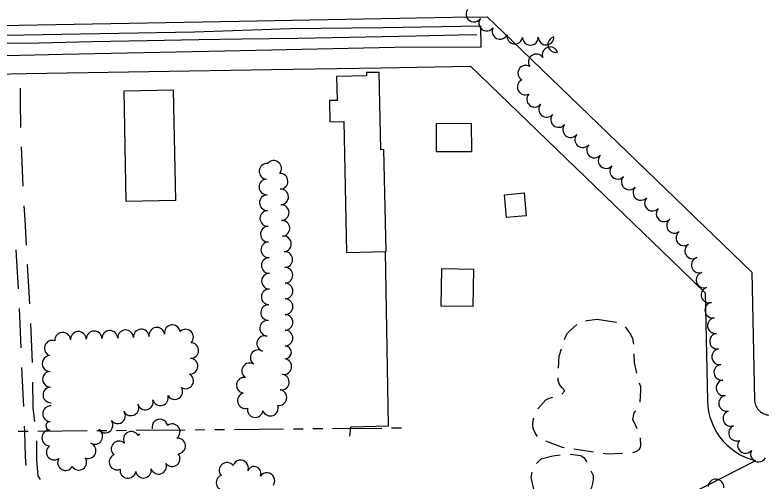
# Model space of a CAD drawing. Extents: x -2233 to 187241, y 4582 to 150524.
# Drawn here: x 103601 to 104550, y 58832 to 59425 of the extents above; entities that cross this region are included whole.
import ezdxf

# ---------------------------------------------------------------- set-up
doc = ezdxf.new("R2010")
doc.units = 0
for name, color, linetype in [('BLDG', 7, 'Continuous'), ('DIVISIONS', 7, 'Continuous'), ('DRIVWY', 7, 'Continuous'), ('GE_X_CL_2000', 7, 'Continuous'), ('ROAD', 7, 'Continuous'), ('RW_X_Fee_RW', 7, 'Continuous'), ('TREES', 7, 'Continuous'), ('WALL', 7, 'Continuous')]:
    doc.layers.add(name, color=color, linetype=linetype)

msp = doc.modelspace()

# ---------------------------------------------------------------- linework, layer by layer
at = {"layer": 'BLDG'}
for p, q in [((104336.96, 58868.4), (104312.23, 58872.03)), ((104264.77, 58853.8), (104270.41, 58859.97))]:
    msp.add_line(p, q, dxfattribs=at)
for points in [[(104048.23, 59351.68), (104048.32, 59347.55), (104010.19, 59346.76), (104010.82, 59316.22), (104001.28, 59316.03), (104001.85, 59288.85), (104019.57, 59289.22), (104023.03, 59122.68), (104073.14, 59123.73), (104070.43, 59253.63), (104066.61, 59253.54), (104064.56, 59352.02)], [(103802.31, 59329.89), (103805.21, 59188.64), (103742.69, 59187.36), (103739.77, 59328.61)], [(104181.67, 59287.13), (104181.75, 59250.79), (104137.46, 59250.7), (104137.38, 59287.04)], [(104249.14, 59198.43), (104251.68, 59169.32), (104226.32, 59167.09), (104223.78, 59196.21)], [(104184.49, 59101.36), (104183.61, 59053.66), (104143.37, 59054.4), (104144.26, 59102.11)]]:
    msp.add_lwpolyline(points, close=True, dxfattribs=at)
for points in [[(104327.13, 59035.75), (104328.56, 59035.92), (104341.71, 59037.86)], [(104341.71, 59037.86), (104366.15, 59033.78), (104366.36, 59033.69)], [(104300.36, 59011.9), (104301.41, 59015.21), (104304.1, 59019.78), (104307.52, 59023.48), (104316.04, 59030.73)], [(104377.25, 59027.91), (104378.89, 59026.2), (104384.8, 59017.91), (104386.79, 59013.11), (104388.03, 59005.96)], [(104292.75, 58975.47), (104293.6, 58990.46), (104296.6, 58999.98)], [(104388.4, 58993.53), (104389.04, 58982.04), (104391.93, 58968.86)], [(104296.82, 58942.38), (104300.8, 58946.56), (104297.09, 58950.26), (104293.95, 58954.62), (104292.4, 58959.42), (104292.21, 58962.98)], [(104395.35, 58956.84), (104396.83, 58951.89), (104396.87, 58946.85), (104395.99, 58932.09)], [(104266.24, 58923.36), (104266.26, 58923.4), (104276.3, 58935.08), (104280.88, 58937.14), (104285.27, 58938.29)], [(104390.69, 58920.96), (104388.37, 58918.34), (104386.65, 58909.76), (104389.36, 58905.4), (104392.48, 58898.44)], [(104265.84, 58888.47), (104264.95, 58889.49), (104262.31, 58893.93), (104260.39, 58898.58), (104260.05, 58903.76), (104260.58, 58909.02), (104261.34, 58911.9)], [(104396.48, 58886.69), (104396.53, 58886.4), (104396.92, 58875.96), (104395.1, 58871.27), (104390.73, 58868.71), (104386.69, 58867.7)], [(104299.86, 58873.85), (104297.91, 58874.13), (104276.45, 58882.47)], [(104270.41, 58859.97), (104285.2, 58863.57), (104294.87, 58865.03)], [(104307.31, 58865.61), (104310.81, 58865.47), (104320.97, 58864.06), (104325.1, 58861.08), (104327.8, 58856.86), (104328.3, 58855.84)], [(104374.26, 58866.62), (104354.49, 58865.83), (104349.33, 58866.59)], [(104262.63, 58818.71), (104261.44, 58821.37), (104257.98, 58836.24), (104258.8, 58841.36), (104259.26, 58842.92)], [(104333.77, 58844.6), (104336.62, 58838.73), (104336.53, 58833.62), (104335.85, 58828.58), (104334.53, 58823.54), (104333.22, 58820.77)]]:
    msp.add_lwpolyline(points, dxfattribs=at)
at = {"layer": 'DIVISIONS'}
for p, q in [((103617.75, 58894.7), (103605.25, 58894.59)), ((103692.74, 58895.36), (103630.25, 58894.81)), ((103717.74, 58895.58), (103705.24, 58895.47)), ((103742.74, 58895.79), (103730.24, 58895.69)), ((103817.74, 58896.45), (103755.24, 58895.9)), ((103842.74, 58896.67), (103830.24, 58896.56)), ((103867.74, 58896.89), (103855.24, 58896.78)), ((103942.73, 58897.54), (103880.24, 58896.99)), ((103967.73, 58897.76), (103955.23, 58897.65)), ((103992.73, 58897.98), (103980.23, 58897.87)), ((104067.73, 58898.63), (104005.23, 58898.09)), ((104092.73, 58898.85), (104080.23, 58898.74))]:
    msp.add_line(p, q, dxfattribs=at)
at = {"layer": 'DRIVWY'}
for p, q in [((103602.3, 59126.14), (103605.19, 59076.23)), ((103620.08, 59057.28), (103617.03, 59107.2)), ((103606.36, 59051.25), (103608.5, 59001.3))]:
    msp.add_line(p, q, dxfattribs=at)
for points in [[(103608.38, 59281.97), (103607.91, 59315.69), (103607.99, 59331.97)], [(103611.61, 59207.04), (103610.59, 59226.98), (103609.29, 59256.99)], [(103615.62, 59132.15), (103613.79, 59164.55), (103612.89, 59182.07)], [(103623.15, 58982.35), (103622.97, 58992.27), (103621.28, 59032.31)], [(103609.53, 58976.33), (103610.94, 58942.64), (103611.7, 58926.37)], [(103626.25, 58907.49), (103624.14, 58924.99), (103623.58, 58957.36)], [(103612.86, 58901.39), (103613.13, 58895.59), (103613.89, 58862.49), (103614.73, 58851.45)], [(103633.38, 58833.46), (103630.68, 58838.11), (103628.75, 58858.25), (103628.76, 58882.64)]]:
    msp.add_lwpolyline(points, dxfattribs=at)
at = {"layer": 'GE_X_CL_2000'}
msp.add_lwpolyline([(102704.74, 59370.41), (102779.38, 59373.19), (102838.08, 59373.89), (102907.65, 59375.38), (102983.02, 59376.9), (103072.7, 59378.69), (103137.57, 59379.6), (103218.01, 59381.7), (103468.94, 59386.95), (103549.74, 59388.86), (103632, 59389.52), (103699.21, 59391.17), (103769.33, 59392.48), (103834.92, 59393.77), (103889.81, 59394.62), (103960.32, 59395.62), (104026.62, 59396.95), (104110.49, 59398.48), (104164.38, 59399.57), (104188.68, 59400.08)], dxfattribs=at)
at = {"layer": 'ROAD'}
msp.add_lwpolyline([(102571.34, 59379.86), (102730.39, 59381.47), (102909.35, 59384.67), (103042.82, 59388), (103189.02, 59391.81), (103317.24, 59394.44), (103455.61, 59397.39), (103588.59, 59399.56), (103829.5, 59403.66), (103951.38, 59407.88), (104068.97, 59408.97), (104193.45, 59411.28), (104193.86, 59383.93), (104083.75, 59383.64), (103867.89, 59379), (103661.45, 59374.58), (103356.74, 59367.7), (103074.88, 59362.33), (102737.13, 59355.63), (102571.99, 59353.73)], dxfattribs=at)
at = {"layer": 'RW_X_Fee_RW'}
for p, q in [((104157.94, 59422.11), (104201.7, 59422.83)), ((104201.7, 59422.83), (104234.13, 59391.51)), ((104234.13, 59391.51), (104538.75, 59097.42)), ((104180.55, 59359.85), (104448.65, 59101)), ((104448.65, 59101), (104479.26, 59071.45)), ((104538.75, 59097.42), (104542.07, 58935.08)), ((104479.26, 59071.45), (104482.08, 58933.85))]:
    msp.add_line(p, q, dxfattribs=at)
for points in [[(103325.46, 59407.05), (103886.48, 59417.2), (104022.1, 59419.91), (104157.94, 59422.11)], [(102822.77, 59337.15), (103595.86, 59350.07), (103615.85, 59350.41), (103926.82, 59355.61), (104066.8, 59357.95), (104180.55, 59359.85)], [(104482.08, 58933.85), (104482.53, 58926.84), (104483.6, 58919.9), (104485.27, 58913.08), (104487.53, 58906.43), (104490.36, 58900.01), (104493.75, 58893.86), (104497.66, 58888.02), (104502.07, 58882.56), (104506.95, 58877.5), (104512.24, 58872.89), (104517.92, 58868.76), (104523.95, 58865.15), (104530.26, 58862.08), (104536.82, 58859.57), (104543.58, 58857.65)], [(104542.07, 58935.08), (104542.18, 58933.34), (104542.44, 58931.61), (104542.86, 58929.92), (104543.42, 58928.26), (104544.12, 58926.66), (104544.95, 58925.13), (104545.92, 58923.68), (104547.01, 58922.32), (104548.22, 58921.06), (104549.53, 58919.91), (104550.93, 58918.87), (104552.42, 58917.96), (104553.99, 58917.19), (104555.61, 58916.56), (104557.29, 58916.07), (104559, 58915.72), (104560.73, 58915.53), (104562.47, 58915.49)], [(104454.56, 58812.22), (104461.34, 58815.68), (104543.58, 58857.65)]]:
    msp.add_lwpolyline(points, dxfattribs=at)
at = {"layer": 'TREES'}
for centre, radius, start, end in [((104184.98, 59426.29), 10, 145.855, 325.855), ((104201.26, 59414.68), 10, 143.16248, 323.16248), ((104218.21, 59404.22), 10, 153.50108, 333.50108), ((104237.02, 59398.09), 10, 170.39722, 350.39722), ((104256.88, 59396.61), 10, 181.05149, 1.05149), ((104276.88, 59396.96), 10, 180.98917, 0.98917), ((104289.11, 59387.39), 10, 102.90184, 282.90184), ((104281.91, 59374.32), 10, 19.41464, 199.41464), ((104264.27, 59365.28), 10, 34.84898, 214.84898), ((104250.99, 59350.95), 10, 59.49661, 239.49661), ((104250.29, 59333.34), 10, 115.96052, 295.96052), ((104262.25, 59317.82), 10, 139.24947, 319.24947), ((104277.48, 59304.87), 10, 139.98999, 319.98999), ((104292.8, 59292.01), 10, 139.98999, 319.98999), ((104308.12, 59279.15), 10, 139.98999, 319.98999), ((104323.43, 59266.29), 10, 139.97944, 319.97944), ((104338.46, 59253.1), 10, 137.47981, 317.47981), ((104353.2, 59239.58), 10, 137.47981, 317.47981), ((103921.82, 59226), 10, 86.65087, 266.65087), ((103930.15, 59229.66), 10, 320.77201, 140.77201), ((104367.94, 59226.07), 10, 137.47981, 317.47981), ((103921.54, 59206.03), 10, 91.78672, 271.78672), ((103938.28, 59213.35), 10, 272.20135, 92.20135), ((104382.69, 59212.55), 10, 137.47981, 317.47981), ((103939.02, 59193.36), 10, 272.07918, 92.07918), ((104397.43, 59199.03), 10, 137.47981, 317.47981), ((103922.17, 59186.04), 10, 91.78672, 271.78672), ((104412.17, 59185.52), 10, 137.47981, 317.47981), ((103939.75, 59173.37), 10, 272.07918, 92.07918), ((104426.91, 59172), 10, 137.47981, 317.47981), ((103922.79, 59166.05), 10, 91.78672, 271.78672), ((103940.68, 59153.4), 10, 273.26049, 93.26049), ((104440.32, 59157.27), 10, 127.15665, 307.15665), ((103923.41, 59146.06), 10, 91.78672, 271.78672), ((103942.71, 59133.52), 10, 278.41215, 98.41215), ((104452.28, 59141.24), 10, 126.31796, 306.31796), ((103924.04, 59126.07), 10, 91.78672, 271.78672), ((104463.41, 59124.65), 10, 121.36035, 301.36035), ((103944.29, 59113.63), 10, 270.66541, 90.66541), ((103924.52, 59106.08), 10, 90.9609, 270.9609), ((104471.71, 59106.6), 10, 108.04046, 288.04046), ((103944.52, 59093.63), 10, 270.66532, 90.66532), ((103924.85, 59086.08), 10, 90.96073, 270.96073), ((104477.9, 59087.58), 10, 108.04046, 288.04046), ((103944.64, 59073.63), 10, 270.00779, 90.00779), ((103924.62, 59066.09), 10, 87.6829, 267.6829), ((104484.1, 59068.56), 10, 108.04046, 288.04046), ((103923.81, 59046.12), 9.99, 87.6829, 267.6829), ((103944.64, 59053.63), 10, 270.00779, 90.00779), ((104489.01, 59049.22), 10, 100.48851, 280.48851), ((103922.59, 59026.17), 10, 85.33653, 265.33653), ((103944.65, 59033.63), 10, 270.00779, 90.00779), ((104492.2, 59029.48), 10, 97.86362, 277.86362), ((103781.53, 59017.2), 10, 9.35231, 189.35231), ((103801.26, 59020.45), 10, 9.35231, 189.35231), ((103661.77, 59010.89), 10, 4.15618, 184.15618), ((103681.74, 59011.94), 10, 1.90525, 181.90525), ((103701.73, 59012.61), 10, 1.90525, 181.90525), ((103721.72, 59013.27), 10, 1.90525, 181.90525), ((103741.71, 59013.94), 10, 1.90525, 181.90525), ((103761.68, 59014.93), 10, 3.74794, 183.74794), ((103818.09, 59014.91), 10, 314.16933, 134.16933), ((103918.87, 59006.63), 10, 73.08718, 253.08718), ((103944.65, 59013.63), 10, 270.00779, 90.00779), ((104494.94, 59009.67), 10, 97.86362, 277.86362), ((103648.56, 59000.7), 10, 71.12628, 251.12628), ((103824.66, 58997.74), 10, 267.69197, 87.69197), ((103910.52, 58988.67), 10, 57.0613, 237.0613), ((103944.65, 58995.43), 8.2, 270.00779, 90.00779), ((104497.67, 58989.86), 10, 97.86362, 277.86362), ((103645.6, 58981.24), 10, 91.56375, 271.56375), ((103823.76, 58977.76), 10, 267.14504, 87.14504), ((103899.65, 58971.89), 10, 57.04415, 237.04415), ((103943.09, 58977.36), 10, 261.01379, 81.01379), ((104500.41, 58970.05), 10, 97.86362, 277.86362), ((103646.15, 58961.25), 10, 91.56375, 271.56375), ((103818.12, 58959.2), 10, 239.04683, 59.04683), ((103892.86, 58953.59), 10, 82.26611, 262.26611), ((103939.97, 58957.6), 10, 261.01379, 81.01379), ((104503.15, 58950.24), 10, 97.86362, 277.86362), ((103646.69, 58941.26), 10, 91.56375, 271.56375), ((103804.37, 58945.52), 10, 210.66664, 30.66664), ((103894.18, 58934.04), 10, 105.46695, 285.46695), ((103936.84, 58937.85), 10, 261.01379, 81.01379), ((103766.89, 58932.32), 10, 195.62735, 15.62735), ((103786.14, 58937.72), 10, 195.699, 15.699), ((104506.51, 58930.53), 10, 101.51432, 281.51432), ((103646.36, 58917.29), 10, 87.50252, 267.50252), ((103748.48, 58924.83), 10, 208.6096, 28.6096), ((103906.7, 58922.68), 10, 170.094, 350.094), ((103925.92, 58924.47), 10, 200.50719, 20.50719), ((103731.76, 58914.38), 9.75, 215.55597, 35.55597), ((104512.01, 58911.37), 10, 110.47702, 290.47702), ((103645.69, 58901.91), 5.4, 87.50252, 267.50252), ((103715.69, 58902.89), 10, 215.55597, 35.55597), ((103785.51, 58900.26), 10, 12.71503, 192.71503), ((103801.13, 58894.36), 10, 305.88607, 125.88607), ((103645.27, 58886.51), 10, 88.97408, 268.97408), ((103702.61, 58888.39), 10, 240.30461, 60.30461), ((103748.97, 58884.71), 10, 28.06909, 208.06909), ((104519.15, 58892.69), 10, 111.39343, 291.39343), ((103758.89, 58889.95), 1.22, 26.30794, 206.30794), ((103807.89, 58876.3), 10, 275.18155, 95.18155), ((103650.93, 58868.39), 10, 125.69744, 305.69744), ((103694.07, 58870.36), 10, 249.02617, 69.02617), ((103733.55, 58872.49), 10, 48.70495, 228.70495), ((104530.49, 58876.98), 10, 140.27861, 320.27861), ((103730.9, 58855.79), 10, 113.26561, 293.26561), ((103800.99, 58860.08), 10, 218.69769, 38.69769), ((104547, 58865.87), 10, 151.81357, 331.81357), ((103665.31, 58855.09), 10, 148.78745, 328.78745), ((103682.18, 58855.47), 10, 213.77153, 33.77153), ((103888.04, 58848.23), 10, 340.50077, 160.50077), ((103744.75, 58845.21), 10, 172.01123, 352.01123), ((103764.53, 58845.38), 10, 188.98088, 8.98088), ((103783.8, 58850.39), 10, 200.13976, 20.13976), ((103870.9, 58845.2), 10, 39.58408, 219.58408), ((103905.39, 58841.39), 8.66, 336.11148, 156.11148), ((103867.1, 58829.62), 10, 112.97528, 292.97528), ((103921.54, 58832.2), 10, 325.43575, 145.43575), ((104492.89, 58823.86), 10, 355.72998, 175.72998)]:
    msp.add_arc(centre, radius, start, end, dxfattribs=at)
at = {"layer": 'WALL'}
msp.add_lwpolyline([(104027.16, 58888.73), (104028.56, 58900.76), (104076.48, 58901.89), (104072.7, 59123.71)], dxfattribs=at)

doc.saveas('drawing.dxf')
